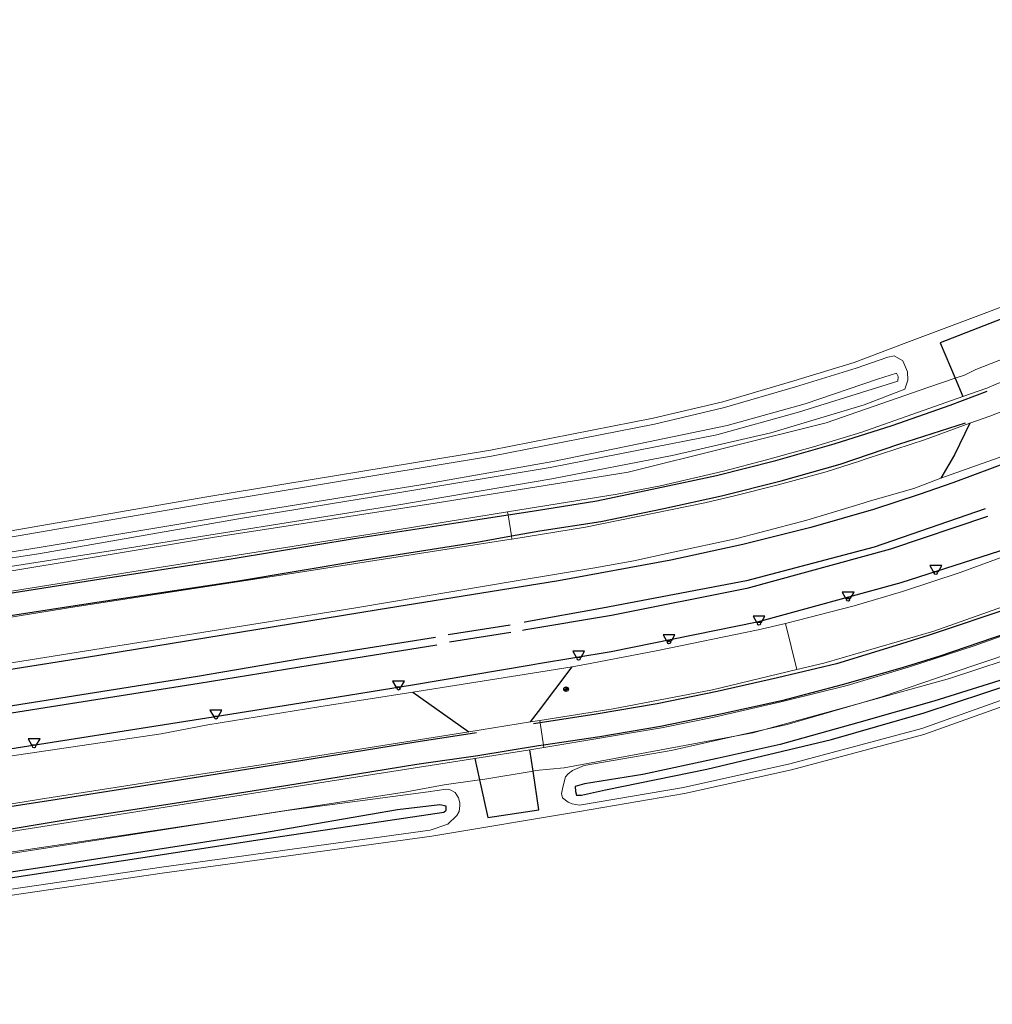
# Model space of a CAD drawing. Header units: metres. Extents: x 169249 to 194689, y 406250 to 412203.
# Tile 404 of 442: x 192164 to 192243, y 411788 to 411868. Entities that reach past the tile are written whole.
import ezdxf

# ---------------------------------------------------------------- set-up
doc = ezdxf.new("R2010")
doc.units = ezdxf.units.M
doc.layers.get('0').update_dxf_attribs({"linetype": 'CONTINUOUS'})
for name, color, linetype, lineweight in [('BGT_NLCS_N264$0$B-WE-FV-GELEIDING_WILDRASTER-G', 252, 'CONTINUOUS', 18), ('BGT_NLCS_N264$0$B-WE-OG-TOPOGRAFIE_TERREIN_AGRARISCH-GV', 252, 'CONTINUOUS', 18), ('BGT_NLCS_N264$0$B-WE-OG-TOPOGRAFIE_WATER-GV', 252, 'CONTINUOUS', 18), ('BGT_NLCS_N264$0$B-WE-OG-TOPOGRAFIE_WEG_BERM-GV', 252, 'CONTINUOUS', 18), ('BGT_NLCS_N264$0$B-WE-OG-TOPOGRAFIE_WEG_RIJWEG-GV', 252, 'CONTINUOUS', 18), ('BGT_NLCS_N264$0$B-WE-OG-TOPOGRAFIE_WEG_RIJWIELPAD-GV', 252, 'CONTINUOUS', 18), ('X-XX-AL-REFERENTIE-G', 7, 'CONTINUOUS', 18)]:
    doc.layers.add(name, color=color, linetype=linetype, lineweight=lineweight)
for name, color, linetype in [('BGT_NLCS_N264$0$B-WE-IE-MEUBILAIR_WEGMEUBILAIR-S', 252, 'CONTINUOUS'), ('BGT_NLCS_N264$0$B-WE-OG-TOPOGRAFIE_WATER_SLOOT-GV', 252, 'CONTINUOUS'), ('BGT_NLCS_N264$0$B-WE-OG-TOPOGRAFIE_WEG_INRIT-GV', 252, 'CONTINUOUS'), ('BGT_NLCS_N264$0$B-WE-VW-MARKERING-G', 252, 'CONTINUOUS')]:
    doc.layers.add(name, color=color, linetype=linetype)

# ---------------------------------------------------------------- blocks, each defined once
blk = doc.blocks.new('BGT_NLCS_N264$0$SIE-WEG_SCHIJNWERPER-SO')
at = {"ltscale": 0.5, "flags": 128}
blk.add_lwpolyline([(-0.483, 0.606), (-0.21, 0.125), (0.21, 0.125), (0.483, 0.606)], close=True, dxfattribs=at)
at = {"ltscale": 0.5}
blk.add_circle((0, 0), 0.125, dxfattribs=at)
blk = doc.blocks.new('BGT_NLCS_N264$0$SIE-WEG_PAAL_ALGEMEEN_TYPE_02-SO')
at = {"ltscale": 0.5}
h = blk.add_hatch(color=256, dxfattribs=at)
h.paths.add_polyline_path([(0, 0), (0.1875, 0, 0.4142136), (0, 0.1875)])
h.paths.add_polyline_path([(0, -0.1875), (0, 0), (-0.1875, 0, 0.4142136)])
for p, q in [((-0.1875, 0), (0.1875, 0)), ((0, -0.1875), (0, 0.1875))]:
    blk.add_line(p, q, dxfattribs=at)
blk.add_circle((0, 0), 0.1875, dxfattribs=at)
blk = doc.blocks.new('BGT_NLCS_N264')
at = {"layer": 'BGT_NLCS_N264$0$B-WE-FV-GELEIDING_WILDRASTER-G'}
for p, q in [((192245.579, 411841.333, 12.757), (192241.532, 411839.732, 12.782)), ((192224.371, 411810.442, 13.026), (192232.14, 411812.601, 13.038)), ((192205.502, 411807.071, 13.068), (192201.414, 411806.382, 13.029)), ((192205.707, 411807.106, 13.07), (192205.502, 411807.071, 13.068)), ((192201.139, 411806.344, 13.014), (192201.414, 411806.382, 13.029))]:
    blk.add_line(p, q, dxfattribs=at)
for points in [[(192232.14, 411812.601, 13.038), (192239.375, 411814.611, 13.05), (192246.134, 411816.814, 13.061), (192259.298, 411822.152, 13.104), (192271.966, 411828.774, 13.037), (192288.061, 411837.427, 12.934), (192301.415, 411844.623, 12.972), (192314.88, 411851.924, 12.875), (192328.476, 411859.25, 12.833), (192339.53, 411865.336, 12.776)], [(192239.847, 411839.024, 12.818), (192237.708, 411838.311, 12.815), (192229.345, 411835.404, 12.749), (192213.229, 411831.393, 12.77), (192197.533, 411828.866, 12.72), (192179.412, 411826.065, 12.58), (192161.444, 411823.098, 12.642)], [(192241.532, 411839.732, 12.782), (192240.607, 411839.278, 12.819), (192239.847, 411839.024, 12.818)], [(192221.91, 411809.895, 13.018), (192223.391, 411810.17, 13.024), (192224.371, 411810.442, 13.026)], [(192205.707, 411807.106, 13.07), (192208.039, 411807.319, 12.96), (192221.91, 411809.895, 13.018)], [(192120.731, 411794.661, 12.586), (192124.604, 411795.027, 12.567), (192143.225, 411797.433, 12.649), (192161.68, 411800.284, 12.714), (192179.807, 411802.987, 12.851), (192195.198, 411805.388, 12.892), (192198.279, 411805.952, 12.853), (192201.139, 411806.344, 13.014)]]:
    blk.add_polyline3d(points, dxfattribs=at)
at = {"layer": 'BGT_NLCS_N264$0$B-WE-OG-TOPOGRAFIE_TERREIN_AGRARISCH-GV'}
for points in [[(192160.98, 411826.258, 12.521), (192178.957, 411829.371, 12.67), (192202.027, 411833.182, 12.781), (192215.284, 411835.794, 12.793), (192220.936, 411837.122, 12.832), (192226.707, 411838.807, 12.835), (192231.636, 411840.309, 12.919), (192235.696, 411841.857, 12.895), (192249.507, 411847.029, 12.922), (192252.606, 411848.577, 12.886), (192261.182, 411852.931, 12.841), (192270.39, 411857.897, 12.808), (192289.183, 411868.104, 12.838), (192312.113, 411880.677, 12.931), (192336.105, 411893.603, 12.964), (192362.36, 411907.675, 12.829), (192375.021, 411914.616, 12.666), (192383.691, 411919.733, 12.356), (192387.732, 411922.185, 12.323), (192392.803, 411925.286, 12.226), (192399.292, 411929.963, 12.141)], [(192251.635, 411815.159, 12.931), (192237.282, 411810.042, 12.913), (192226.521, 411807.16, 12.835), (192217.824, 411805.241, 12.865), (192209.273, 411803.78, 12.943), (192197.256, 411801.764, 12.832), (192175.323, 411798.747, 12.76), (192151.623, 411795.285, 12.661), (192130.698, 411792.197, 12.751), (192116.952, 411790.8, 12.808), (192104.472, 411789.781, 12.877), (192100.928, 411789.338, 12.892), (192095.085, 411788.823, 12.81), (192091.436, 411788.501, 12.759), (192086.775, 411788.089, 12.704)]]:
    blk.add_polyline3d(points, dxfattribs=at)
at = {"layer": 'BGT_NLCS_N264$0$B-WE-OG-TOPOGRAFIE_WATER-GV'}
blk.add_line((192224.371, 411810.442, 13.086), (192221.91, 411809.895, 13.086), dxfattribs=at)
for points in [[(192221.91, 411809.895, 13.086), (192216.739, 411808.745, 13.084), (192209.644, 411807.511, 13.033), (192208.719, 411807.106, 13.021), (192208.361, 411806.848, 13.018), (192208.13, 411806.611, 13.015), (192207.949, 411805.852, 12.994), (192207.819, 411805.252, 12.982), (192207.903, 411804.878, 12.967), (192208.348, 411804.536, 12.958), (192208.693, 411804.388, 12.952), (192209.274, 411804.287, 12.943), (192217.728, 411805.731, 12.865), (192226.403, 411807.646, 12.835), (192237.133, 411810.52, 12.913), (192251.455, 411815.626, 12.931)], [(192161.39, 411823.468, 12.68), (192171.989, 411825.127, 12.709), (192194.41, 411828.711, 12.745), (192207.019, 411830.853, 12.751), (192216.818, 411832.732, 12.787), (192224.835, 411834.577, 12.811), (192232.427, 411836.87, 12.805), (192235.755, 411838.134, 12.805), (192236.001, 411838.875, 12.82), (192235.968, 411839.552, 12.827), (192235.592, 411840.454, 12.821), (192234.878, 411840.845, 12.821), (192234.375, 411840.733, 12.818), (192231.798, 411839.836, 12.919), (192226.85, 411838.328, 12.835), (192221.063, 411836.638, 12.832), (192215.389, 411835.305, 12.793), (192202.116, 411832.69, 12.781), (192179.041, 411828.878, 12.67), (192161.053, 411825.763, 12.521)], [(192161.223, 411824.607, 11.87), (192165.465, 411825.283, 11.861), (192181.542, 411827.982, 11.875), (192196.534, 411830.393, 11.954), (192207.105, 411832.265, 11.972), (192214.096, 411833.691, 11.972), (192221.304, 411835.176, 11.994), (192227.631, 411836.941, 12.005), (192233.526, 411838.956, 12.008), (192235.081, 411839.441, 11.976), (192235.198, 411839.18, 11.976), (192235.187, 411838.794, 11.976), (192227.11, 411836.258, 11.945), (192220.457, 411834.423, 11.922), (192214.076, 411833.171, 11.959), (192206.904, 411831.763, 11.909), (192193.849, 411829.599, 11.919), (192181.543, 411827.593, 11.925), (192165.264, 411824.751, 11.922), (192161.293, 411824.133, 11.923)], [(192247.259, 411817.637, 13.177), (192239.432, 411815.008, 13.123), (192233.882, 411813.114, 13.096), (192232.14, 411812.601, 13.094)], [(192232.14, 411812.601, 13.094), (192226.173, 411810.843, 13.087), (192224.371, 411810.442, 13.086)], [(192151.55, 411795.78, 12.661), (192175.252, 411799.242, 12.76), (192197.139, 411802.252, 12.832), (192198.572, 411802.751, 12.838), (192199.308, 411803.442, 12.856), (192199.481, 411803.783, 12.889), (192199.538, 411804.263, 12.889), (192199.529, 411804.482, 12.88), (192199.438, 411804.889, 12.889), (192199.171, 411805.31, 12.898), (192198.756, 411805.533, 12.913), (192198.417, 411805.59, 12.913), (192196.958, 411805.388, 12.925), (192185.466, 411803.858, 12.844), (192163.039, 411800.373, 12.766)]]:
    blk.add_polyline3d(points, dxfattribs=at)
at = {"layer": 'BGT_NLCS_N264$0$B-WE-OG-TOPOGRAFIE_WATER_SLOOT-GV'}
for points in [[(192244.791, 411814.846, 12.062), (192238.115, 411812.763, 12.065), (192232.016, 411811.012, 12.07), (192225.614, 411809.229, 12.1), (192220.47, 411808.086, 12.128), (192214.426, 411806.782, 12.122), (192209.684, 411806.02, 12.167), (192208.918, 411805.8, 12.167), (192208.959, 411805.401, 12.167), (192209.024, 411805.103, 12.159), (192209.44, 411805.112, 12.135), (192211.381, 411805.553, 12.095), (192219.634, 411807.224, 12.116), (192229.774, 411809.631, 12.044), (192237.324, 411811.804, 12.048), (192247.205, 411815.066, 12.054)], [(192198.436, 411803.876, 12.109), (192198.435, 411804.216, 12.105), (192197.914, 411804.331, 12.069), (192194.476, 411803.908, 12.059), (192183.485, 411802.002, 12.016), (192166.108, 411799.31, 11.966), (192147.82, 411796.557, 11.928)], [(192148.171, 411796.118, 11.946), (192166.153, 411798.872, 12.003), (192183.298, 411801.494, 12.06), (192198.243, 411803.719, 12.11), (192198.436, 411803.876, 12.109)]]:
    blk.add_polyline3d(points, dxfattribs=at)
at = {"layer": 'BGT_NLCS_N264$0$B-WE-OG-TOPOGRAFIE_WEG_BERM-GV'}
blk.add_line((192226.957, 411815.319, 13.255), (192226.028, 411819.077, 13.408), dxfattribs=at)
at = {"layer": 'BGT_NLCS_N264$0$B-WE-OG-TOPOGRAFIE_WEG_INRIT-GV'}
for p, q in [((192239.847, 411839.024, 12.821), (192240.47, 411837.539, 12.814)), ((192195.729, 411813.473, 13.246), (192200.276, 411810.257, 13.141)), ((192205.502, 411807.071, 13.031), (192205.244, 411808.789, 13.108)), ((192200.758, 411808.076, 13.069), (192201.139, 411806.344, 13.007))]:
    blk.add_line(p, q, dxfattribs=at)
for points in [[(192247.029, 411842.008, 12.848), (192245.717, 411844.663, 12.916), (192238.633, 411841.917, 12.835), (192239.847, 411839.024, 12.821)], [(192241.049, 411835.361, 12.886), (192239.798, 411832.798, 12.955), (192238.683, 411830.893, 13.015)], [(192205.285, 411811.061, 13.192), (192205.934, 411811.917, 13.226), (192208.691, 411815.555, 13.372)], [(192201.139, 411806.344, 13.007), (192201.811, 411803.284, 12.898), (192205.977, 411803.905, 12.889), (192205.502, 411807.071, 13.031)]]:
    blk.add_polyline3d(points, dxfattribs=at)
at = {"layer": 'BGT_NLCS_N264$0$B-WE-OG-TOPOGRAFIE_WEG_RIJWEG-GV'}
for points in [[(192226.028, 411819.077, 13.408), (192231.634, 411820.516, 13.408), (192235.562, 411821.669, 13.437), (192240.259, 411823.221, 13.408), (192247.053, 411825.708, 13.402), (192251.309, 411827.352, 13.441), (192257.138, 411830.025, 13.393), (192261.729, 411832.148, 13.39), (192263.703, 411833.192, 13.403), (192268.458, 411835.552, 13.357), (192276.133, 411839.913, 13.373), (192285.326, 411844.845, 13.33), (192298.879, 411852.138, 13.283), (192299.31, 411852.37, 13.282), (192308.958, 411857.415, 13.168), (192314.647, 411860.506, 13.14)], [(192253.667, 411836.854, 13.033), (192250.172, 411835.322, 13.045), (192247.041, 411834.003, 13.054), (192243.357, 411832.546, 13.054), (192238.683, 411830.893, 13.015)], [(192238.683, 411830.893, 13.015), (192236.472, 411830.07, 13.063), (192232.955, 411829.061, 13.028), (192232.006, 411828.757, 13.03), (192227.764, 411827.473, 13.024), (192224.065, 411826.516, 13.021), (192221.974, 411825.953, 13.064), (192216.904, 411824.866, 13.024), (192213.685, 411824.169, 13.003), (192210.516, 411823.593, 13.057), (192204.291, 411822.578, 12.998), (192191.087, 411820.357, 12.964), (192177.879, 411818.243, 13.019), (192171.712, 411817.249, 12.898), (192159.817, 411815.365, 12.966), (192154.209, 411814.387, 12.841), (192141.828, 411812.42, 12.892), (192138.442, 411811.88, 12.766), (192122.603, 411809.269, 12.857), (192109.004, 411807.122, 12.756), (192105.563, 411806.533, 12.816), (192104.668, 411806.379, 12.831), (192103.753, 411806.281, 12.76)], [(192208.691, 411815.555, 13.372), (192210.144, 411815.813, 13.398), (192215.647, 411816.882, 13.405), (192223.827, 411818.547, 13.442), (192226.028, 411819.077, 13.408)], [(192195.729, 411813.473, 13.246), (192205.453, 411815.035, 13.341), (192208.691, 411815.555, 13.372)], [(192092.645, 411797.123, 12.808), (192101.071, 411798.565, 12.817), (192106.696, 411799.444, 12.819), (192123.883, 411802.064, 12.864), (192132.944, 411803.546, 12.832), (192141.988, 411804.884, 12.926), (192161.05, 411808.002, 13.064), (192175.229, 411810.097, 13.109), (192179.031, 411810.816, 13.168), (192188.059, 411812.282, 13.246), (192195.729, 411813.473, 13.246)]]:
    blk.add_polyline3d(points, dxfattribs=at)
at = {"layer": 'BGT_NLCS_N264$0$B-WE-OG-TOPOGRAFIE_WEG_RIJWIELPAD-GV'}
for p, q in [((192203.432, 411828.155, 12.757), (192203.467, 411827.926, 12.766)), ((192203.467, 411827.926, 12.766), (192203.733, 411826.199, 12.837)), ((192203.733, 411826.199, 12.837), (192203.773, 411825.939, 12.848)), ((192205.285, 411811.061, 13.192), (192200.276, 411810.257, 13.141)), ((192206.047, 411811.182, 13.196), (192205.285, 411811.061, 13.192)), ((192206.047, 411811.182, 13.196), (192206.078, 411810.983, 13.188)), ((192206.078, 411810.983, 13.188), (192206.356, 411809.176, 13.119)), ((192200.758, 411808.076, 13.069), (192205.244, 411808.789, 13.108)), ((192205.244, 411808.789, 13.108), (192206.386, 411808.981, 13.112)), ((192206.356, 411809.176, 13.119), (192206.386, 411808.981, 13.112))]:
    blk.add_line(p, q, dxfattribs=at)
for points in [[(192300.7, 411848.794, 13.086), (192288.718, 411842.313, 13.15), (192272.072, 411833.312, 13.177), (192266.298, 411830.223, 13.249), (192262.946, 411828.538, 13.27), (192258.295, 411826.317, 13.27), (192249.177, 411822.427, 13.213), (192245.083, 411820.922, 13.243), (192238.117, 411818.458, 13.252), (192229.166, 411815.845, 13.255), (192226.957, 411815.319, 13.255)], [(192206.386, 411808.981, 13.112), (192215.948, 411810.583, 13.147), (192220.24, 411811.44, 13.174), (192226.013, 411812.771, 13.192), (192231.049, 411814.039, 13.204), (192236.132, 411815.54, 13.21), (192241.381, 411817.261, 13.234), (192247.418, 411819.392, 13.204), (192251.971, 411821.248, 13.198), (192257.88, 411823.74, 13.243), (192265.176, 411827.235, 13.222), (192283.043, 411836.776, 13.108), (192297.835, 411844.739, 13.048), (192301.752, 411846.86, 13.03)], [(192247.774, 411840.501, 12.81), (192242.417, 411838.227, 12.787), (192240.47, 411837.539, 12.814)], [(192241.049, 411835.361, 12.886), (192242.654, 411835.95, 12.877), (192246.05, 411837.263, 12.868), (192248.598, 411838.388, 12.866)], [(192240.47, 411837.539, 12.814), (192232.257, 411834.636, 12.808), (192228.33, 411833.444, 12.796), (192224.483, 411832.384, 12.799), (192220.982, 411831.479, 12.772), (192215.872, 411830.268, 12.754), (192212.345, 411829.599, 12.754), (192203.432, 411828.155, 12.757)], [(192203.773, 411825.939, 12.848), (192209.772, 411826.915, 12.859), (192219.466, 411828.881, 12.85), (192221.891, 411829.45, 12.88), (192225.444, 411830.359, 12.892), (192229.357, 411831.424, 12.892), (192231.968, 411832.26, 12.887), (192232.685, 411832.49, 12.886), (192237.355, 411834.023, 12.871), (192239.202, 411834.693, 12.878), (192241.049, 411835.361, 12.886)], [(192203.432, 411828.155, 12.757), (192193.282, 411826.511, 12.76), (192174.2, 411823.499, 12.733), (192161.68, 411821.497, 12.687)], [(192104.956, 411810.329, 12.64), (192108.389, 411810.887, 12.646), (192116.189, 411812.155, 12.658), (192127.326, 411813.868, 12.662), (192148.726, 411817.286, 12.697), (192168.206, 411820.42, 12.763), (192186.395, 411823.235, 12.826), (192203.361, 411825.873, 12.847), (192203.773, 411825.939, 12.848)], [(192226.957, 411815.319, 13.255), (192220.102, 411813.686, 13.255), (192212.013, 411812.134, 13.231), (192206.047, 411811.182, 13.196)], [(192200.276, 411810.257, 13.141), (192183.539, 411807.603, 13.027), (192175.84, 411806.4, 12.952), (192165.433, 411804.774, 12.85), (192143.689, 411801.256, 12.709), (192134.31, 411799.836, 12.688), (192128.16, 411799.031, 12.688), (192121.52, 411798.432, 12.721), (192110.733, 411797.823, 12.715), (192106.992, 411797.595, 12.705), (192106.315, 411797.554, 12.703), (192102.199, 411797.268, 12.771), (192097.874, 411796.835, 12.774), (192095.54, 411796.56, 12.774)], [(192126.568, 411796.676, 12.663), (192128.824, 411796.906, 12.664), (192133.538, 411797.536, 12.661), (192142.721, 411798.879, 12.667), (192163.027, 411802.143, 12.784), (192185.364, 411805.687, 12.949), (192200.758, 411808.076, 13.069)]]:
    blk.add_polyline3d(points, dxfattribs=at)
at = {"layer": 'BGT_NLCS_N264$0$B-WE-VW-MARKERING-G', "linetype": 'Continuous'}
for p, q in [((192198.597, 411818.177, 13.186), (192203.649, 411818.967, 13.214)), ((192203.692, 411818.352, 13.234), (192198.697, 411817.555, 13.206))]:
    blk.add_line(p, q, dxfattribs=at)
at = {"layer": 'BGT_NLCS_N264$0$B-WE-VW-MARKERING-G'}
blk.add_line((192206.078, 411810.983, 13.177), (192205.541, 411810.898, 13.174), dxfattribs=at)
at = {"layer": 'BGT_NLCS_N264$0$B-WE-VW-MARKERING-G', "linetype": 'Continuous'}
for points in [[(192244.137, 411825.185, 13.415), (192235.433, 411822.388, 13.427), (192223.744, 411819.184, 13.42), (192211.859, 411816.756, 13.385), (192205.94, 411815.79, 13.368), (192205.353, 411815.69, 13.364), (192195.691, 411814.045, 13.297), (192187.967, 411812.818, 13.23), (192178.96, 411811.369, 13.167), (192161.009, 411808.553, 13.072), (192142.263, 411805.582, 12.947), (192123.78, 411802.582, 12.889), (192106.63, 411799.859, 12.841), (192105.798, 411799.727, 12.839), (192092.443, 411797.626, 12.82)], [(192246.062, 411832.897, 13.108), (192239.645, 411830.515, 13.13), (192236.921, 411829.56, 13.092), (192233.203, 411828.361, 13.133), (192228.11, 411826.896, 13.121), (192222.559, 411825.501, 13.098), (192216.698, 411824.225, 13.107), (192207.556, 411822.545, 13.085), (192204.375, 411822.031, 13.084), (192192.904, 411820.177, 13.081), (192169.005, 411816.293, 13.061), (192144.848, 411812.446, 12.918), (192121.013, 411808.669, 12.853), (192105.616, 411806.206, 12.854), (192096.999, 411804.827, 12.855), (192073.056, 411801.103, 12.759), (192049.42, 411797.314, 12.757), (192035.505, 411795.104, 12.756), (192025.511, 411793.517, 12.756)]]:
    blk.add_polyline3d(points, dxfattribs=at)
at = {"layer": 'BGT_NLCS_N264$0$B-WE-VW-MARKERING-G'}
for points in [[(192203.467, 411827.926, 12.811), (192205.77, 411828.281, 12.811), (192210.679, 411829.067, 12.822), (192215.576, 411830.078, 12.842), (192220.437, 411831.105, 12.834), (192225.247, 411832.337, 12.862), (192230.012, 411833.699, 12.868), (192234.71, 411835.185, 12.859), (192239.45, 411836.835, 12.875), (192242.443, 411837.969, 12.869)], [(192203.733, 411826.199, 12.855), (192206.041, 411826.614, 12.855), (192211.004, 411827.367, 12.866), (192216.129, 411828.419, 12.876), (192220.821, 411829.465, 12.887), (192225.694, 411830.682, 12.898), (192230.488, 411832.044, 12.901), (192235.252, 411833.658, 12.901), (192240.682, 411835.393, 12.92)], [(192104.635, 411812.341, 12.612), (192107.217, 411812.761, 12.608), (192118.972, 411814.593, 12.649), (192136.852, 411817.424, 12.675), (192158.938, 411820.924, 12.758), (192169.147, 411822.517, 12.779), (192181.108, 411824.375, 12.785), (192190.954, 411826, 12.831), (192200.825, 411827.518, 12.81), (192203.467, 411827.926, 12.811)], [(192242.475, 411827.786, 13.312), (192234.582, 411825.118, 13.299), (192222.905, 411821.927, 13.3), (192211.893, 411819.733, 13.274), (192204.912, 411818.546, 13.242), (192204.645, 411818.501, 13.241)], [(192242.296, 411828.39, 13.277), (192233.249, 411825.286, 13.271), (192222.862, 411822.541, 13.281), (192211.145, 411820.313, 13.234), (192204.817, 411819.169, 13.208), (192204.771, 411819.161, 13.208)], [(192104.926, 411810.517, 12.643), (192107.493, 411810.947, 12.644), (192119.611, 411812.832, 12.681), (192137.47, 411815.712, 12.715), (192159.269, 411819.143, 12.802), (192169.649, 411820.761, 12.805), (192181.379, 411822.528, 12.82), (192191.243, 411824.177, 12.86), (192201.094, 411825.724, 12.854), (192203.733, 411826.199, 12.855)], [(192249.21, 411822.184, 13.259), (192244.535, 411820.41, 13.302), (192237.721, 411818.121, 13.25), (192235.053, 411817.286, 13.297), (192230.19, 411815.794, 13.21), (192225.378, 411814.645, 13.216), (192220.474, 411813.535, 13.225), (192215.584, 411812.546, 13.228), (192210.63, 411811.702, 13.203), (192206.078, 411810.983, 13.177)], [(192249.843, 411820.495, 13.225), (192248.162, 411819.833, 13.212), (192245.107, 411818.646, 13.215), (192238.61, 411816.422, 13.23), (192235.528, 411815.458, 13.208), (192230.649, 411814.075, 13.208), (192225.725, 411812.789, 13.243), (192220.886, 411811.719, 13.179), (192215.876, 411810.692, 13.183), (192210.921, 411809.842, 13.156), (192206.356, 411809.176, 13.128)], [(192197.562, 411817.939, 13.19), (192186.591, 411816.193, 13.147), (192178.185, 411814.774, 13.114), (192160.364, 411811.936, 13.043), (192141.945, 411809.099, 12.948), (192123.273, 411806.083, 12.927), (192106.062, 411803.414, 12.892), (192103.956, 411803.088, 12.888), (192099.049, 411802.214, 12.886)], [(192197.674, 411817.311, 13.203), (192187.36, 411815.655, 13.157), (192178.339, 411814.19, 13.115), (192160.455, 411811.372, 13.053), (192141.91, 411808.42, 12.959), (192123.292, 411805.407, 12.927), (192106.862, 411802.813, 12.898), (192106.175, 411802.703, 12.897), (192098.996, 411801.557, 12.881)], [(192200.89, 411810.171, 13.147), (192195.799, 411809.384, 13.107), (192185.917, 411807.797, 13.034), (192176.063, 411806.222, 12.939), (192166.781, 411804.747, 12.916), (192157.103, 411803.265, 12.846), (192148.632, 411801.898, 12.802), (192138.788, 411800.326, 12.744), (192133.855, 411799.559, 12.74), (192128.933, 411798.923, 12.744), (192123.974, 411798.382, 12.755), (192118.996, 411798.071, 12.756), (192114.013, 411797.73, 12.753), (192108.988, 411797.511, 12.755), (192103.995, 411797.164, 12.769), (192098.972, 411796.8, 12.762), (192095.553, 411796.448, 12.773)], [(192206.356, 411809.176, 13.128), (192205.948, 411809.116, 13.126), (192200.998, 411808.318, 13.108), (192196.033, 411807.595, 13.052), (192186.213, 411806.01, 13.008), (192176.322, 411804.422, 12.922), (192167.417, 411803.076, 12.845), (192157.343, 411801.403, 12.805), (192148.909, 411800.072, 12.734), (192139.023, 411798.485, 12.692), (192134.103, 411797.803, 12.69), (192129.121, 411797.179, 12.694), (192124.149, 411796.644, 12.711), (192119.09, 411796.252, 12.71), (192114.094, 411796.007, 12.719), (192109.073, 411795.751, 12.734), (192104.171, 411795.517, 12.736), (192099.172, 411795.042, 12.722), (192095.748, 411794.747, 12.752)]]:
    blk.add_polyline3d(points, dxfattribs=at)
at = {"layer": 'BGT_NLCS_N264$0$B-WE-IE-MEUBILAIR_WEGMEUBILAIR-S', "color": 7}
for name, p in [('BGT_NLCS_N264$0$SIE-WEG_SCHIJNWERPER-SO', (192238.268, 411823.182, 13.402)), ('BGT_NLCS_N264$0$SIE-WEG_SCHIJNWERPER-SO', (192231.131, 411821.004, 13.409)), ('BGT_NLCS_N264$0$SIE-WEG_SCHIJNWERPER-SO', (192223.879, 411819.054, 13.415)), ('BGT_NLCS_N264$0$SIE-WEG_SCHIJNWERPER-SO', (192216.556, 411817.533, 13.402)), ('BGT_NLCS_N264$0$SIE-WEG_SCHIJNWERPER-SO', (192209.209, 411816.208, 13.331)), ('BGT_NLCS_N264$0$SIE-WEG_SCHIJNWERPER-SO', (192194.554, 411813.782, 13.201)), ('BGT_NLCS_N264$0$SIE-WEG_PAAL_ALGEMEEN_TYPE_02-SO', (192208.186, 411813.733, 13.327)), ('BGT_NLCS_N264$0$SIE-WEG_SCHIJNWERPER-SO', (192179.694, 411811.419, 13.129)), ('BGT_NLCS_N264$0$SIE-WEG_SCHIJNWERPER-SO', (192164.897, 411809.086, 13.045))]:
    blk.add_blockref(name, p, dxfattribs=at)

msp = doc.modelspace()

# ---------------------------------------------------------------- block references
at = {"layer": 'X-XX-AL-REFERENTIE-G'}
msp.add_blockref('BGT_NLCS_N264', (0, 0), dxfattribs=at)

doc.saveas('drawing.dxf')
